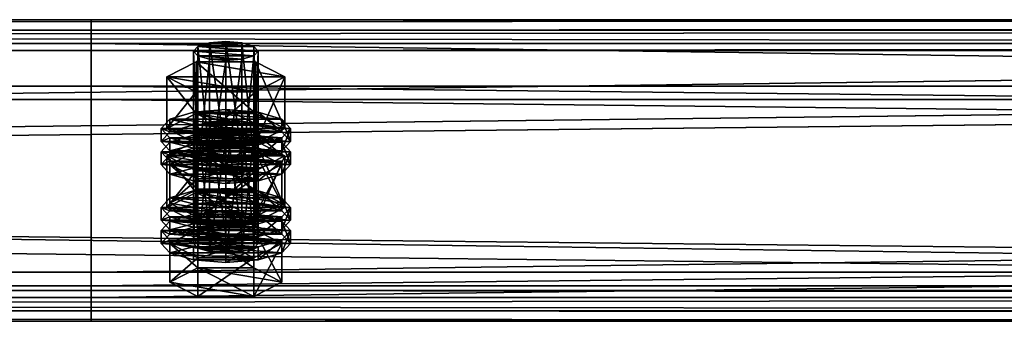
# Model space of a CAD drawing. Header units: millimetres. Extents: x 60485 to 71303, y 100 to 16900.
# Tile 877 of 1056: x 65487 to 65669, y 11183 to 11239. Entities that reach past the tile are written whole.
import ezdxf

# ---------------------------------------------------------------- set-up
doc = ezdxf.new("R2010")
doc.units = ezdxf.units.MM
doc.layers.add('13', color=7, linetype='Continuous')
doc.layers.add('9', color=7, linetype='Continuous')

msp = doc.modelspace()

# ---------------------------------------------------------------- meshes
at = {"layer": '13', "color": 7}
mesh = msp.add_polyface(dxfattribs=at)
corners = [(65525, 11231.12, 4822.22), (65522, 11231.36, 4822.99), (65522, 11210.32, 4829.43), (65519.8, 11232, 4825.09), (65519.8, 11210.96, 4831.53), (65519, 11232.88, 4827.96), (65519, 11211.84, 4834.4), (65519.8, 11233.76, 4830.83), (65519.8, 11212.72, 4837.26), (65522, 11234.4, 4832.93), (65522, 11213.36, 4839.36), (65525, 11234.63, 4833.7), (65525, 11213.6, 4840.13), (65528, 11231.36, 4822.99), (65530.2, 11232, 4825.09), (65531, 11232.88, 4827.96), (65530.2, 11233.76, 4830.83), (65528, 11234.4, 4832.93), (65530.48, 11225.32, 4820.34), (65519.52, 11225.32, 4820.34), (65519.52, 11215.76, 4823.26), (65514.03, 11228.1, 4829.42), (65514.03, 11218.53, 4832.35), (65519.52, 11230.88, 4838.51), (65519.52, 11221.31, 4841.43), (65530.48, 11221.31, 4841.43), (65535.97, 11228.1, 4829.42), (65530.48, 11215.76, 4823.26), (65514.61, 11215.99, 4839.4), (65535.39, 11215.99, 4839.4), (65519, 11217.27, 4843.6), (65531, 11217.27, 4843.6), (65525, 11217.74, 4845.14), (65514.61, 11216.78, 4826.61), (65513, 11218.53, 4832.35), (65513, 11216.14, 4833.08), (65514.61, 11220.29, 4838.09), (65514.61, 11217.9, 4838.82), (65519, 11221.57, 4842.29), (65519, 11219.18, 4843.02), (65525, 11222.04, 4843.82), (65525, 11219.65, 4844.55), (65535.39, 11216.78, 4826.61), (65537, 11218.53, 4832.35), (65535.39, 11220.29, 4838.09), (65531, 11221.57, 4842.29), (65535.39, 11217.9, 4838.82), (65537, 11216.14, 4833.08), (65522, 11216.73, 4775.18), (65528, 11216.73, 4775.18), (65519.8, 11217.38, 4777.28), (65530.2, 11217.38, 4777.28), (65519, 11218.25, 4780.15), (65531, 11218.25, 4780.15), (65519.8, 11219.13, 4783.02), (65530.2, 11219.13, 4783.02), (65522, 11219.77, 4785.12)]
mesh.append_faces([[corners[k] for k in face] for face in [(5, 8, 6, 6), (7, 10, 8, 8), (9, 12, 10, 10), (13, 1, 0, 0), (9, 17, 11, 11), (19, 22, 20, 20), (21, 24, 22, 22), (23, 25, 24, 24), (18, 21, 19, 19), (30, 31, 32, 32), (34, 37, 35, 35), (36, 39, 37, 37), (38, 41, 39, 39), (38, 45, 40, 40)]], dxfattribs={"vtx0": -1, "color": 7})
mesh.append_faces([[corners[k] for k in face] for face in [(1, 13, 3, 3), (3, 14, 5, 5), (5, 15, 7, 7), (7, 16, 9, 9), (21, 26, 23, 23), (24, 27, 22, 22), (28, 29, 30, 30), (33, 42, 34, 34), (34, 43, 36, 36), (36, 44, 38, 38), (39, 46, 37, 37), (37, 47, 35, 35), (48, 49, 50, 50), (50, 51, 52, 52), (52, 53, 54, 54), (54, 55, 56, 56)]], dxfattribs={"vtx0": -1, "vtx1": -1, "color": 7})
mesh.append_faces([[corners[k] for k in face] for face in [(0, 1, 2, 2), (1, 3, 4, 4), (3, 5, 6, 6), (5, 7, 8, 8), (7, 9, 10, 10), (9, 11, 12, 12), (18, 19, 20, 20), (19, 21, 22, 22), (21, 23, 24, 24), (33, 34, 35, 35), (34, 36, 37, 37), (36, 38, 39, 39), (38, 40, 41, 41)]], dxfattribs={"vtx2": -1, "vtx3": -1, "color": 7})
mesh = msp.add_polyface(dxfattribs=at)
corners = [(65531, 11232.88, 4827.96), (65530.2, 11232, 4825.09), (65530.2, 11210.96, 4831.53), (65531, 11211.84, 4834.4), (65528, 11231.36, 4822.99), (65528, 11210.32, 4829.43), (65525, 11231.12, 4822.22), (65525, 11210.09, 4828.66), (65525, 11234.63, 4833.7), (65528, 11234.4, 4832.93), (65528, 11213.36, 4839.36), (65525, 11213.6, 4840.13), (65530.2, 11233.76, 4830.83), (65530.2, 11212.72, 4837.26), (65519.8, 11232, 4825.09), (65519, 11232.88, 4827.96), (65519.8, 11233.76, 4830.83), (65522, 11234.4, 4832.93), (65535.97, 11228.1, 4829.42), (65530.48, 11225.32, 4820.34), (65530.48, 11215.76, 4823.26), (65535.97, 11218.53, 4832.35), (65519.52, 11215.76, 4823.26), (65519.52, 11230.88, 4838.51), (65530.48, 11230.88, 4838.51), (65530.48, 11221.31, 4841.43), (65514.03, 11228.1, 4829.42), (65519.52, 11221.31, 4841.43), (65519, 11217.27, 4843.6), (65535.39, 11215.99, 4839.4), (65531, 11217.27, 4843.6), (65525, 11222.04, 4843.82), (65531, 11221.57, 4842.29), (65531, 11219.18, 4843.02), (65525, 11219.65, 4844.55), (65535.39, 11220.29, 4838.09), (65535.39, 11217.9, 4838.82), (65537, 11218.53, 4832.35), (65537, 11216.14, 4833.08), (65513, 11218.53, 4832.35), (65535.39, 11216.78, 4826.61), (65514.61, 11220.29, 4838.09), (65519, 11221.57, 4842.29), (65519, 11219.18, 4843.02), (65514.61, 11217.9, 4838.82), (65528, 11216.73, 4775.18), (65522, 11216.73, 4775.18), (65525, 11216.5, 4774.41), (65519.8, 11217.38, 4777.28), (65530.2, 11217.38, 4777.28), (65519, 11218.25, 4780.15), (65531, 11218.25, 4780.15), (65519.8, 11219.13, 4783.02), (65530.2, 11219.13, 4783.02), (65522, 11219.77, 4785.12), (65528, 11219.77, 4785.12), (65525, 11220.01, 4785.88)]
mesh.append_faces([[corners[k] for k in face] for face in [(0, 2, 3, 3), (8, 10, 11, 11), (9, 13, 10, 10), (12, 3, 13, 13), (18, 20, 21, 21), (19, 22, 20, 20), (24, 21, 25, 25), (23, 18, 24, 24), (21, 27, 25, 25), (31, 33, 34, 34), (32, 36, 33, 33), (35, 38, 36, 36), (33, 43, 34, 34), (45, 46, 47, 47), (54, 55, 56, 56)]], dxfattribs={"vtx0": -1, "color": 7})
mesh.append_faces([[corners[k] for k in face] for face in [(14, 4, 1, 1), (15, 1, 0, 0), (16, 0, 12, 12), (17, 12, 9, 9), (26, 19, 18, 18), (27, 21, 20, 20), (28, 29, 30, 30), (39, 40, 37, 37), (41, 37, 35, 35), (42, 35, 32, 32), (43, 33, 36, 36), (44, 36, 38, 38), (48, 45, 49, 49), (50, 49, 51, 51), (52, 51, 53, 53), (54, 53, 55, 55)]], dxfattribs={"vtx0": -1, "vtx2": -1, "vtx3": -1, "color": 7})
mesh.append_faces([[corners[k] for k in face] for face in [(0, 1, 2, 2), (1, 4, 5, 5), (4, 6, 7, 7), (8, 9, 10, 10), (9, 12, 13, 13), (12, 0, 3, 3), (18, 19, 20, 20), (23, 24, 25, 25), (24, 18, 21, 21), (31, 32, 33, 33), (32, 35, 36, 36), (35, 37, 38, 38)]], dxfattribs={"vtx2": -1, "vtx3": -1, "color": 7})
mesh = msp.add_polyface(dxfattribs=at)
corners = [(65525, 11231.12, 4822.22), (65522, 11210.32, 4829.43), (65525, 11210.09, 4828.66), (65522, 11231.36, 4822.99), (65519.8, 11210.96, 4831.53), (65519.8, 11232, 4825.09), (65519, 11211.84, 4834.4), (65525, 11213.6, 4840.13), (65530.2, 11212.72, 4837.26), (65522, 11213.36, 4839.36), (65519.8, 11212.72, 4837.26), (65531, 11211.84, 4834.4), (65530.2, 11210.96, 4831.53), (65528, 11210.32, 4829.43), (65514.61, 11211.84, 4834.4), (65519.8, 11214.47, 4843), (65519.8, 11207.3, 4845.2), (65530.2, 11209.21, 4825.79), (65519.8, 11209.21, 4825.79), (65514.03, 11218.53, 4832.35), (65530.48, 11215.76, 4823.26), (65519.52, 11215.76, 4823.26), (65525, 11210.72, 4822.19), (65519, 11211.19, 4823.73), (65519, 11208.8, 4824.46), (65514.61, 11212.48, 4827.93), (65514.61, 11210.09, 4828.66), (65513, 11214.23, 4833.66), (65513, 11211.84, 4834.4), (65514.61, 11215.99, 4839.4), (65514.61, 11213.6, 4840.13), (65519, 11217.27, 4843.6), (65519, 11214.88, 4844.33), (65525, 11217.74, 4845.14), (65525, 11215.35, 4845.87), (65531, 11211.19, 4823.73), (65535.39, 11212.48, 4827.93), (65537, 11214.23, 4833.66), (65535.39, 11213.6, 4840.13), (65537, 11211.84, 4834.4), (65535.39, 11210.09, 4828.66), (65525, 11215.02, 4820.87), (65519, 11215.49, 4822.41), (65519, 11213.1, 4823.14), (65525, 11212.63, 4821.6), (65514.61, 11216.78, 4826.61), (65514.61, 11214.39, 4827.34), (65513, 11216.14, 4833.08), (65531, 11215.49, 4822.41), (65535.39, 11214.39, 4827.34), (65531, 11213.1, 4823.14), (65522, 11219.77, 4785.12), (65525, 11220.01, 4785.88), (65525, 11198.97, 4792.32), (65514.03, 11213.47, 4781.61), (65519.52, 11216.25, 4790.69), (65519.52, 11206.69, 4793.62), (65530.48, 11210.69, 4772.53), (65519.52, 11210.69, 4772.53), (65535.97, 11213.47, 4781.61)]
mesh.append_faces([[corners[k] for k in face] for face in [(0, 1, 2, 2), (3, 4, 1, 1), (5, 6, 4, 4), (1, 13, 2, 2), (17, 14, 18, 18), (19, 20, 21, 21), (23, 26, 24, 24), (25, 28, 26, 26), (27, 30, 28, 28), (29, 32, 30, 30), (31, 34, 32, 32), (35, 23, 22, 22), (41, 43, 44, 44), (42, 46, 43, 43), (45, 47, 46, 46), (57, 54, 58, 58)]], dxfattribs={"vtx0": -1, "color": 7})
mesh.append_faces([[corners[k] for k in face] for face in [(7, 8, 9, 9), (9, 8, 10, 10), (10, 11, 6, 6), (6, 12, 4, 4), (4, 13, 1, 1), (14, 17, 15, 15), (23, 35, 25, 25), (25, 36, 27, 27), (27, 37, 29, 29), (32, 38, 30, 30), (30, 39, 28, 28), (28, 40, 26, 26), (42, 48, 45, 45), (47, 49, 46, 46), (46, 50, 43, 43), (54, 59, 55, 55)]], dxfattribs={"vtx0": -1, "vtx1": -1, "color": 7})
mesh.append_faces([[corners[k] for k in face] for face in [(14, 15, 16, 16), (22, 23, 24, 24), (23, 25, 26, 26), (25, 27, 28, 28), (27, 29, 30, 30), (29, 31, 32, 32), (31, 33, 34, 34), (41, 42, 43, 43), (42, 45, 46, 46), (51, 52, 53, 53), (54, 55, 56, 56)]], dxfattribs={"vtx2": -1, "vtx3": -1, "color": 7})
mesh = msp.add_polyface(dxfattribs=at)
corners = [(65530.2, 11232, 4825.09), (65528, 11210.32, 4829.43), (65530.2, 11210.96, 4831.53), (65528, 11231.36, 4822.99), (65525, 11210.09, 4828.66), (65530.2, 11212.72, 4837.26), (65525, 11213.6, 4840.13), (65528, 11213.36, 4839.36), (65519.8, 11212.72, 4837.26), (65531, 11211.84, 4834.4), (65519, 11211.84, 4834.4), (65519.8, 11210.96, 4831.53), (65519.8, 11214.47, 4843), (65530.2, 11214.47, 4843), (65530.2, 11207.3, 4845.2), (65530.2, 11209.21, 4825.79), (65535.39, 11211.84, 4834.4), (65537, 11214.23, 4833.66), (65535.39, 11212.48, 4827.93), (65535.39, 11210.09, 4828.66), (65537, 11211.84, 4834.4), (65531, 11211.19, 4823.73), (65531, 11208.8, 4824.46), (65525, 11210.72, 4822.19), (65525, 11208.33, 4822.92), (65525, 11217.74, 4845.14), (65531, 11217.27, 4843.6), (65531, 11214.88, 4844.33), (65525, 11215.35, 4845.87), (65535.39, 11215.99, 4839.4), (65535.39, 11213.6, 4840.13), (65514.61, 11212.48, 4827.93), (65513, 11214.23, 4833.66), (65514.61, 11215.99, 4839.4), (65519, 11214.88, 4844.33), (65514.61, 11213.6, 4840.13), (65513, 11211.84, 4834.4), (65514.61, 11210.09, 4828.66), (65537, 11218.53, 4832.35), (65535.39, 11216.78, 4826.61), (65535.39, 11214.39, 4827.34), (65537, 11216.14, 4833.08), (65531, 11215.49, 4822.41), (65531, 11213.1, 4823.14), (65525, 11215.02, 4820.87), (65525, 11212.63, 4821.6), (65519, 11215.49, 4822.41), (65514.61, 11216.78, 4826.61), (65513, 11216.14, 4833.08), (65514.61, 11214.39, 4827.34), (65519, 11213.1, 4823.14), (65519.52, 11216.25, 4790.69), (65530.48, 11216.25, 4790.69), (65530.48, 11206.69, 4793.62), (65535.97, 11213.47, 4781.61), (65535.97, 11203.91, 4784.53), (65514.03, 11213.47, 4781.61), (65530.48, 11210.69, 4772.53)]
mesh.append_faces([[corners[k] for k in face] for face in [(0, 1, 2, 2), (3, 4, 1, 1), (5, 6, 7, 7), (12, 16, 13, 13), (17, 19, 20, 20), (18, 22, 19, 19), (25, 27, 28, 28), (26, 30, 27, 27), (29, 20, 30, 30), (27, 34, 28, 28), (38, 40, 41, 41), (39, 43, 40, 40), (42, 45, 43, 43), (42, 46, 44, 44), (50, 43, 45, 45), (51, 54, 52, 52)]], dxfattribs={"vtx0": -1, "color": 7})
mesh.append_faces([[corners[k] for k in face] for face in [(8, 5, 9, 9), (10, 9, 2, 2), (11, 2, 1, 1), (12, 15, 16, 16), (31, 21, 18, 18), (32, 18, 17, 17), (33, 17, 29, 29), (34, 27, 30, 30), (35, 30, 20, 20), (36, 20, 19, 19), (37, 19, 22, 22), (47, 42, 39, 39), (48, 41, 40, 40), (49, 40, 43, 43), (56, 57, 54, 54)]], dxfattribs={"vtx0": -1, "vtx2": -1, "vtx3": -1, "color": 7})
mesh.append_faces([[corners[k] for k in face] for face in [(12, 13, 14, 14), (17, 18, 19, 19), (18, 21, 22, 22), (21, 23, 24, 24), (25, 26, 27, 27), (26, 29, 30, 30), (29, 17, 20, 20), (38, 39, 40, 40), (39, 42, 43, 43), (42, 44, 45, 45), (51, 52, 53, 53), (52, 54, 55, 55)]], dxfattribs={"vtx2": -1, "vtx3": -1, "color": 7})
mesh = msp.add_polyface(dxfattribs=at)
corners = [(65535.39, 11211.84, 4834.4), (65530.2, 11209.21, 4825.79), (65530.2, 11202.04, 4827.98), (65535.39, 11204.67, 4836.59), (65519.8, 11202.04, 4827.98), (65530.2, 11214.47, 4843), (65530.2, 11207.3, 4845.2), (65519.8, 11207.3, 4845.2), (65531, 11211.19, 4823.73), (65525, 11208.33, 4822.92), (65531, 11208.8, 4824.46), (65531, 11218.25, 4780.15), (65530.2, 11217.38, 4777.28), (65530.2, 11196.34, 4783.71), (65531, 11197.22, 4786.58), (65528, 11216.73, 4775.18), (65528, 11195.7, 4781.61), (65525, 11216.5, 4774.41), (65525, 11195.46, 4780.84), (65525, 11220.01, 4785.88), (65528, 11219.77, 4785.12), (65528, 11198.73, 4791.55), (65525, 11198.97, 4792.32), (65530.2, 11219.13, 4783.02), (65530.2, 11198.09, 4789.45), (65535.97, 11213.47, 4781.61), (65530.48, 11210.69, 4772.53), (65530.48, 11201.13, 4775.45), (65535.97, 11203.91, 4784.53), (65519.52, 11201.13, 4775.45), (65530.48, 11216.25, 4790.69), (65530.48, 11206.69, 4793.62), (65519.52, 11206.69, 4793.62), (65525, 11203.12, 4797.33), (65531, 11202.65, 4795.79), (65531, 11200.25, 4796.52), (65519, 11202.65, 4795.79), (65535.39, 11201.36, 4791.59), (65537, 11203.91, 4784.53), (65535.39, 11202.15, 4778.8), (65535.39, 11199.76, 4779.53), (65537, 11201.52, 4785.27), (65525, 11207.42, 4796.01), (65531, 11206.95, 4794.47), (65531, 11204.56, 4795.2), (65525, 11205.03, 4796.74), (65535.39, 11205.66, 4790.27), (65535.39, 11203.27, 4791), (65514.61, 11202.15, 4778.8), (65531, 11200.87, 4774.6), (65513, 11203.91, 4784.53), (65514.61, 11205.66, 4790.27), (65519, 11206.95, 4794.47), (65519, 11204.56, 4795.2), (65514.61, 11203.27, 4791)]
mesh.append_faces([[corners[k] for k in face] for face in [(0, 2, 3, 3), (1, 4, 2, 2), (5, 3, 6, 6), (3, 7, 6, 6), (8, 9, 10, 10), (11, 13, 14, 14), (12, 16, 13, 13), (19, 21, 22, 22), (20, 24, 21, 21), (23, 14, 24, 24), (25, 27, 28, 28), (26, 29, 27, 27), (30, 28, 31, 31), (28, 32, 31, 31), (38, 40, 41, 41), (42, 44, 45, 45), (43, 47, 44, 44), (46, 41, 47, 47), (52, 43, 42, 42), (44, 53, 45, 45)]], dxfattribs={"vtx0": -1, "color": 7})
mesh.append_faces([[corners[k] for k in face] for face in [(7, 3, 2, 2), (32, 28, 27, 27), (36, 37, 34, 34), (48, 49, 39, 39), (50, 39, 38, 38), (51, 38, 46, 46), (52, 46, 43, 43), (53, 44, 47, 47), (54, 47, 41, 41)]], dxfattribs={"vtx0": -1, "vtx2": -1, "vtx3": -1, "color": 7})
mesh.append_faces([[corners[k] for k in face] for face in [(0, 1, 2, 2), (5, 0, 3, 3), (11, 12, 13, 13), (12, 15, 16, 16), (15, 17, 18, 18), (19, 20, 21, 21), (20, 23, 24, 24), (23, 11, 14, 14), (25, 26, 27, 27), (33, 34, 35, 35), (38, 39, 40, 40), (42, 43, 44, 44), (43, 46, 47, 47), (46, 38, 41, 41)]], dxfattribs={"vtx2": -1, "vtx3": -1, "color": 7})
mesh = msp.add_polyface(dxfattribs=at)
corners = [(65530.2, 11209.21, 4825.79), (65519.8, 11209.21, 4825.79), (65519.8, 11202.04, 4827.98), (65514.61, 11211.84, 4834.4), (65514.61, 11204.67, 4836.59), (65519.8, 11207.3, 4845.2), (65519.8, 11214.47, 4843), (65530.2, 11207.3, 4845.2), (65530.2, 11202.04, 4827.98), (65525, 11210.72, 4822.19), (65519, 11208.8, 4824.46), (65525, 11208.33, 4822.92), (65514.61, 11210.09, 4828.66), (65531, 11208.8, 4824.46), (65525, 11216.5, 4774.41), (65522, 11216.73, 4775.18), (65522, 11195.7, 4781.61), (65519.8, 11217.38, 4777.28), (65519.8, 11196.34, 4783.71), (65519, 11218.25, 4780.15), (65519, 11197.22, 4786.58), (65519.8, 11219.13, 4783.02), (65519.8, 11198.09, 4789.45), (65522, 11219.77, 4785.12), (65522, 11198.73, 4791.55), (65525, 11198.97, 4792.32), (65530.48, 11210.69, 4772.53), (65519.52, 11210.69, 4772.53), (65519.52, 11201.13, 4775.45), (65514.03, 11213.47, 4781.61), (65514.03, 11203.91, 4784.53), (65519.52, 11206.69, 4793.62), (65519.52, 11216.25, 4790.69), (65530.48, 11206.69, 4793.62), (65530.48, 11201.13, 4775.45), (65514.61, 11201.36, 4791.59), (65519, 11202.65, 4795.79), (65519, 11200.25, 4796.52), (65525, 11203.12, 4797.33), (65525, 11200.73, 4798.06), (65535.39, 11201.36, 4791.59), (65531, 11202.65, 4795.79), (65514.61, 11202.15, 4778.8), (65513, 11203.91, 4784.53), (65513, 11201.52, 4785.27), (65514.61, 11205.66, 4790.27), (65514.61, 11203.27, 4791), (65519, 11206.95, 4794.47), (65519, 11204.56, 4795.2), (65525, 11207.42, 4796.01), (65525, 11205.03, 4796.74), (65519, 11200.87, 4774.6), (65531, 11200.87, 4774.6), (65535.39, 11202.15, 4778.8), (65537, 11203.91, 4784.53), (65535.39, 11205.66, 4790.27), (65535.39, 11203.27, 4791), (65537, 11201.52, 4785.27)]
mesh.append_faces([[corners[k] for k in face] for face in [(1, 4, 2, 2), (3, 5, 4, 4), (6, 7, 5, 5), (4, 8, 2, 2), (9, 10, 11, 11), (10, 13, 11, 11), (17, 20, 18, 18), (19, 22, 20, 20), (21, 24, 22, 22), (23, 25, 24, 24), (27, 30, 28, 28), (29, 31, 30, 30), (32, 33, 31, 31), (30, 34, 28, 28), (36, 41, 38, 38), (43, 46, 44, 44), (45, 48, 46, 46), (47, 50, 48, 48)]], dxfattribs={"vtx0": -1, "color": 7})
mesh.append_faces([[corners[k] for k in face] for face in [(5, 8, 4, 4), (12, 13, 10, 10), (31, 34, 30, 30), (35, 40, 36, 36), (51, 52, 42, 42), (42, 53, 43, 43), (43, 54, 45, 45), (45, 55, 47, 47), (48, 56, 46, 46), (46, 57, 44, 44)]], dxfattribs={"vtx0": -1, "vtx1": -1, "color": 7})
mesh.append_faces([[corners[k] for k in face] for face in [(0, 1, 2, 2), (1, 3, 4, 4), (14, 15, 16, 16), (15, 17, 18, 18), (17, 19, 20, 20), (19, 21, 22, 22), (21, 23, 24, 24), (26, 27, 28, 28), (27, 29, 30, 30), (35, 36, 37, 37), (36, 38, 39, 39), (42, 43, 44, 44), (43, 45, 46, 46), (45, 47, 48, 48), (47, 49, 50, 50)]], dxfattribs={"vtx2": -1, "vtx3": -1, "color": 7})
mesh = msp.add_polyface(dxfattribs=at)
corners = [(65525, 11216.5, 4774.41), (65522, 11195.7, 4781.61), (65525, 11195.46, 4780.84), (65522, 11216.73, 4775.18), (65519.8, 11196.34, 4783.71), (65525, 11198.97, 4792.32), (65530.2, 11198.09, 4789.45), (65522, 11198.73, 4791.55), (65519.8, 11198.09, 4789.45), (65531, 11197.22, 4786.58), (65519, 11197.22, 4786.58), (65530.2, 11196.34, 4783.71), (65528, 11195.7, 4781.61), (65530.2, 11194.58, 4777.98), (65519.8, 11194.58, 4777.98), (65519.8, 11187.41, 4780.17), (65514.61, 11197.22, 4786.58), (65514.61, 11190.04, 4788.78), (65519.8, 11199.85, 4795.19), (65519.8, 11192.68, 4797.38), (65530.2, 11192.68, 4797.38), (65530.2, 11187.41, 4780.17), (65525, 11196.1, 4774.38), (65519, 11196.57, 4775.91), (65519, 11194.18, 4776.64), (65525, 11193.7, 4775.11), (65514.61, 11197.85, 4780.11), (65514.61, 11195.46, 4780.84), (65513, 11199.61, 4785.85), (65513, 11197.22, 4786.58), (65514.61, 11201.36, 4791.59), (65514.61, 11198.97, 4792.32), (65519, 11200.25, 4796.52), (65519, 11202.65, 4795.79), (65525, 11200.73, 4798.06), (65531, 11196.57, 4775.91), (65535.39, 11197.85, 4780.11), (65537, 11199.61, 4785.85), (65535.39, 11198.97, 4792.32), (65537, 11197.22, 4786.58), (65535.39, 11195.46, 4780.84), (65531, 11194.18, 4776.64), (65525, 11200.4, 4773.06), (65519, 11200.87, 4774.6), (65519, 11198.48, 4775.33), (65525, 11198.01, 4773.79), (65514.61, 11202.15, 4778.8), (65514.61, 11199.76, 4779.53), (65513, 11201.52, 4785.27), (65535.39, 11199.76, 4779.53), (65531, 11198.48, 4775.33)]
mesh.append_faces([[corners[k] for k in face] for face in [(0, 1, 2, 2), (3, 4, 1, 1), (1, 12, 2, 2), (14, 17, 15, 15), (16, 19, 17, 17), (18, 20, 19, 19), (13, 16, 14, 14), (17, 21, 15, 15), (22, 24, 25, 25), (23, 27, 24, 24), (26, 29, 27, 27), (28, 31, 29, 29), (30, 32, 31, 31), (33, 34, 32, 32), (35, 23, 22, 22), (42, 44, 45, 45), (43, 47, 44, 44), (46, 48, 47, 47)]], dxfattribs={"vtx0": -1, "color": 7})
mesh.append_faces([[corners[k] for k in face] for face in [(5, 6, 7, 7), (7, 6, 8, 8), (8, 9, 10, 10), (10, 11, 4, 4), (4, 12, 1, 1), (16, 13, 18, 18), (19, 21, 17, 17), (23, 35, 26, 26), (26, 36, 28, 28), (28, 37, 30, 30), (32, 38, 31, 31), (31, 39, 29, 29), (29, 40, 27, 27), (27, 41, 24, 24), (48, 49, 47, 47), (47, 50, 44, 44)]], dxfattribs={"vtx0": -1, "vtx1": -1, "color": 7})
mesh.append_faces([[corners[k] for k in face] for face in [(13, 14, 15, 15), (14, 16, 17, 17), (16, 18, 19, 19), (22, 23, 24, 24), (23, 26, 27, 27), (26, 28, 29, 29), (28, 30, 31, 31), (42, 43, 44, 44), (43, 46, 47, 47)]], dxfattribs={"vtx2": -1, "vtx3": -1, "color": 7})
mesh = msp.add_polyface(dxfattribs=at)
corners = [(65528, 11216.73, 4775.18), (65525, 11195.46, 4780.84), (65528, 11195.7, 4781.61), (65530.2, 11198.09, 4789.45), (65525, 11198.97, 4792.32), (65528, 11198.73, 4791.55), (65519.8, 11198.09, 4789.45), (65531, 11197.22, 4786.58), (65519, 11197.22, 4786.58), (65530.2, 11196.34, 4783.71), (65519.8, 11196.34, 4783.71), (65535.39, 11197.22, 4786.58), (65530.2, 11194.58, 4777.98), (65530.2, 11187.41, 4780.17), (65535.39, 11190.04, 4788.78), (65519.8, 11187.41, 4780.17), (65519.8, 11199.85, 4795.19), (65530.2, 11199.85, 4795.19), (65530.2, 11192.68, 4797.38), (65519.8, 11192.68, 4797.38), (65537, 11199.61, 4785.85), (65535.39, 11197.85, 4780.11), (65535.39, 11195.46, 4780.84), (65537, 11197.22, 4786.58), (65531, 11196.57, 4775.91), (65531, 11194.18, 4776.64), (65525, 11196.1, 4774.38), (65525, 11193.7, 4775.11), (65525, 11203.12, 4797.33), (65531, 11200.25, 4796.52), (65525, 11200.73, 4798.06), (65531, 11202.65, 4795.79), (65535.39, 11201.36, 4791.59), (65535.39, 11198.97, 4792.32), (65514.61, 11197.85, 4780.11), (65513, 11199.61, 4785.85), (65514.61, 11201.36, 4791.59), (65519, 11200.25, 4796.52), (65514.61, 11198.97, 4792.32), (65513, 11197.22, 4786.58), (65514.61, 11195.46, 4780.84), (65519, 11194.18, 4776.64), (65535.39, 11202.15, 4778.8), (65531, 11200.87, 4774.6), (65531, 11198.48, 4775.33), (65535.39, 11199.76, 4779.53), (65525, 11200.4, 4773.06), (65525, 11198.01, 4773.79), (65519, 11200.87, 4774.6), (65513, 11201.52, 4785.27), (65537, 11201.52, 4785.27), (65514.61, 11199.76, 4779.53), (65519, 11198.48, 4775.33)]
mesh.append_faces([[corners[k] for k in face] for face in [(0, 1, 2, 2), (3, 4, 5, 5), (11, 13, 14, 14), (12, 15, 13, 13), (17, 14, 18, 18), (16, 11, 17, 17), (14, 19, 18, 18), (20, 22, 23, 23), (21, 25, 22, 22), (24, 27, 25, 25), (28, 29, 30, 30), (31, 33, 29, 29), (32, 23, 33, 33), (29, 37, 30, 30), (41, 25, 27, 27), (42, 44, 45, 45), (43, 47, 44, 44), (43, 48, 46, 46), (52, 44, 47, 47)]], dxfattribs={"vtx0": -1, "color": 7})
mesh.append_faces([[corners[k] for k in face] for face in [(6, 3, 7, 7), (8, 7, 9, 9), (10, 9, 2, 2), (16, 12, 11, 11), (19, 14, 13, 13), (34, 24, 21, 21), (35, 21, 20, 20), (36, 20, 32, 32), (37, 29, 33, 33), (38, 33, 23, 23), (39, 23, 22, 22), (40, 22, 25, 25), (49, 50, 45, 45), (51, 45, 44, 44)]], dxfattribs={"vtx0": -1, "vtx2": -1, "vtx3": -1, "color": 7})
mesh.append_faces([[corners[k] for k in face] for face in [(11, 12, 13, 13), (16, 17, 18, 18), (17, 11, 14, 14), (20, 21, 22, 22), (21, 24, 25, 25), (24, 26, 27, 27), (31, 32, 33, 33), (32, 20, 23, 23), (42, 43, 44, 44), (43, 46, 47, 47)]], dxfattribs={"vtx2": -1, "vtx3": -1, "color": 7})
at = {"layer": '9', "color": 243}
mesh = msp.add_polyface(dxfattribs=at)
corners = [(62900, 11234.31, 4738.63), (62900, 11189.37, 4752.38), (66100, 11189.37, 4752.38), (66100, 11234.31, 4738.63), (62900, 11223.88, 4865.22), (66100, 11223.88, 4865.22), (62900, 11188.5, 4876.04), (66100, 11188.5, 4876.04), (62900, 11184.7, 4863.61), (66100, 11184.7, 4863.61), (62900, 11182.79, 4864.2), (66100, 11182.79, 4864.2), (62900, 11187.17, 4878.54), (66100, 11187.17, 4878.54), (62900, 11226.38, 4866.55), (66100, 11226.38, 4866.55), (62900, 11191.87, 4753.71), (66100, 11191.87, 4753.71), (62900, 11232.98, 4741.13), (66100, 11232.98, 4741.13), (62900, 11236.79, 4753.56), (66100, 11236.79, 4753.56), (62900, 11238.7, 4752.98), (66100, 11238.7, 4752.98)]
mesh.append_faces([[corners[k] for k in face] for face in [(0, 2, 3, 3), (1, 5, 2, 2), (4, 7, 5, 5), (6, 9, 7, 7), (8, 11, 9, 9), (10, 13, 11, 11), (12, 15, 13, 13), (14, 17, 15, 15), (16, 19, 17, 17), (18, 21, 19, 19), (20, 23, 21, 21), (22, 3, 23, 23), (20, 0, 22, 22), (8, 12, 10, 10), (11, 7, 9, 9)]], dxfattribs={"vtx0": -1, "color": 243})
mesh.append_faces([[corners[k] for k in face] for face in [(1, 16, 4, 4), (16, 0, 18, 18), (18, 0, 20, 20), (12, 6, 14, 14), (14, 4, 16, 16), (3, 19, 23, 23), (19, 2, 17, 17), (17, 2, 15, 15), (15, 5, 13, 13), (13, 7, 11, 11)]], dxfattribs={"vtx0": -1, "vtx1": -1, "color": 243})
mesh.append_faces([[corners[k] for k in face] for face in [(16, 1, 0, 0), (12, 8, 6, 6), (14, 6, 4, 4), (19, 3, 2, 2), (15, 2, 5, 5), (13, 5, 7, 7)]], dxfattribs={"vtx0": -1, "vtx2": -1, "vtx3": -1, "color": 243})
mesh.append_faces([[corners[k] for k in face] for face in [(21, 23, 19, 19)]], dxfattribs={"vtx1": -1, "color": 243})
mesh.append_faces([[corners[k] for k in face] for face in [(0, 1, 2, 2), (1, 4, 5, 5), (4, 6, 7, 7), (6, 8, 9, 9), (8, 10, 11, 11), (10, 12, 13, 13), (12, 14, 15, 15), (14, 16, 17, 17), (16, 18, 19, 19), (18, 20, 21, 21), (20, 22, 23, 23), (22, 0, 3, 3)]], dxfattribs={"vtx2": -1, "vtx3": -1, "color": 243})
mesh = msp.add_polyface(dxfattribs=at)
corners = [(65500, 11234.31, 4738.63), (65500, 11189.37, 4752.38), (68700, 11189.37, 4752.38), (68700, 11234.31, 4738.63), (65500, 11223.88, 4865.22), (68700, 11223.88, 4865.22), (65500, 11188.5, 4876.04), (68700, 11188.5, 4876.04), (65500, 11184.7, 4863.61), (68700, 11184.7, 4863.61), (65500, 11182.79, 4864.2), (68700, 11182.79, 4864.2), (65500, 11187.17, 4878.54), (68700, 11187.17, 4878.54), (65500, 11226.38, 4866.55), (68700, 11226.38, 4866.55), (65500, 11191.87, 4753.71), (68700, 11191.87, 4753.71), (65500, 11232.98, 4741.13), (68700, 11232.98, 4741.13), (65500, 11236.79, 4753.56), (68700, 11236.79, 4753.56), (65500, 11238.7, 4752.98), (68700, 11238.7, 4752.98)]
mesh.append_faces([[corners[k] for k in face] for face in [(0, 2, 3, 3), (1, 5, 2, 2), (4, 7, 5, 5), (6, 9, 7, 7), (8, 11, 9, 9), (10, 13, 11, 11), (12, 15, 13, 13), (14, 17, 15, 15), (16, 19, 17, 17), (18, 21, 19, 19), (20, 23, 21, 21), (22, 3, 23, 23), (20, 0, 22, 22), (8, 12, 10, 10), (11, 7, 9, 9), (23, 19, 21, 21)]], dxfattribs={"vtx0": -1, "color": 243})
mesh.append_faces([[corners[k] for k in face] for face in [(0, 16, 1, 1), (16, 0, 18, 18), (18, 0, 20, 20), (12, 6, 14, 14), (14, 1, 16, 16), (3, 19, 23, 23), (19, 2, 17, 17), (17, 2, 15, 15), (15, 5, 13, 13), (13, 7, 11, 11)]], dxfattribs={"vtx0": -1, "vtx1": -1, "color": 243})
mesh.append_faces([[corners[k] for k in face] for face in [(12, 8, 6, 6), (14, 6, 4, 4), (14, 4, 1, 1), (19, 3, 2, 2), (15, 2, 5, 5), (13, 5, 7, 7)]], dxfattribs={"vtx0": -1, "vtx2": -1, "vtx3": -1, "color": 243})
mesh.append_faces([[corners[k] for k in face] for face in [(0, 1, 2, 2), (1, 4, 5, 5), (4, 6, 7, 7), (6, 8, 9, 9), (8, 10, 11, 11), (10, 12, 13, 13), (12, 14, 15, 15), (14, 16, 17, 17), (16, 18, 19, 19), (18, 20, 21, 21), (20, 22, 23, 23), (22, 0, 3, 3)]], dxfattribs={"vtx2": -1, "vtx3": -1, "color": 243})

doc.saveas('drawing.dxf')
